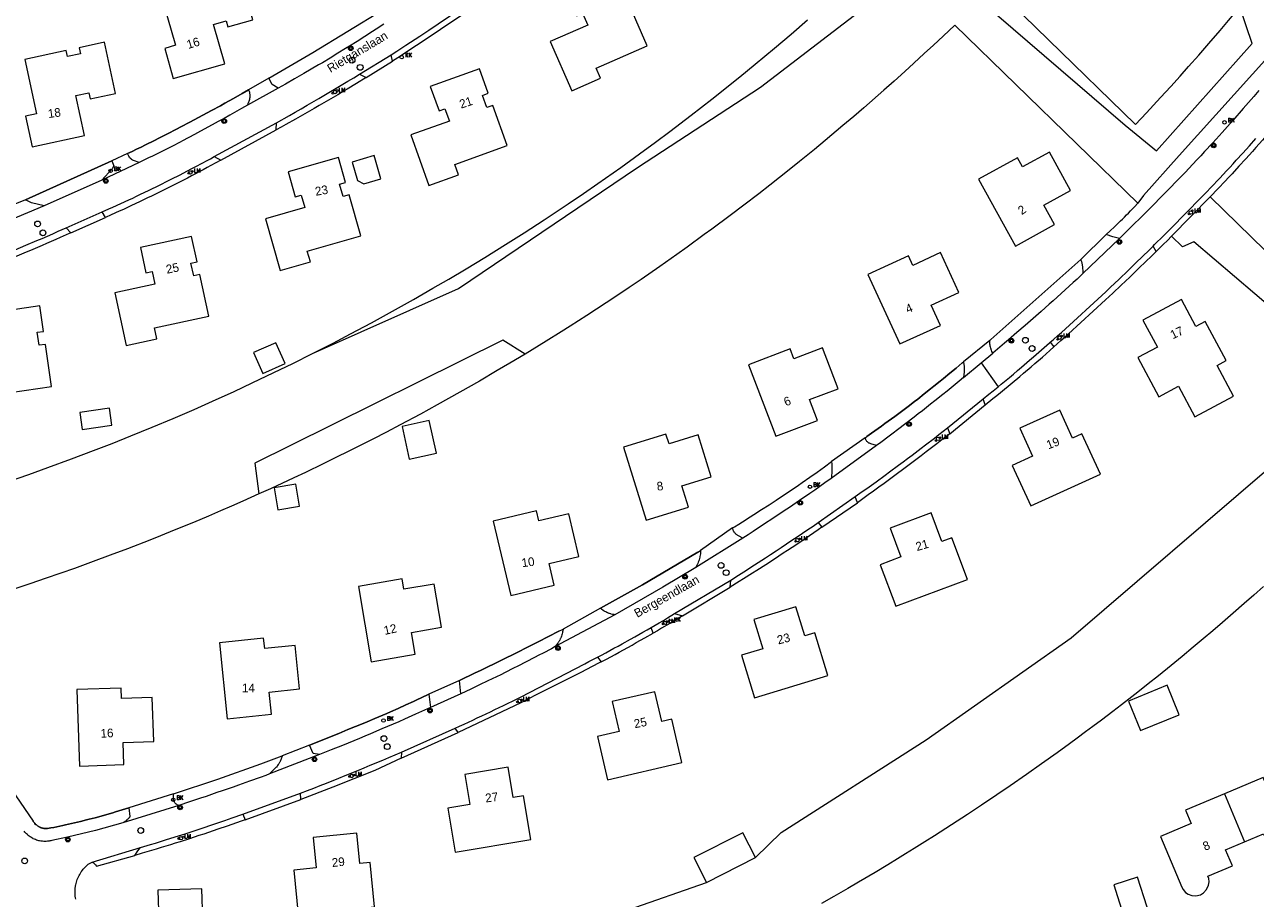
# Model space of a CAD drawing. Header units: metres. Extents: x 138165 to 154469, y 480134 to 494189.
# Tile 317 of 656: x 149034 to 149211, y 483278 to 483403. Entities that reach past the tile are written whole.
import ezdxf

# ---------------------------------------------------------------- set-up
doc = ezdxf.new("R2010")
doc.units = ezdxf.units.M
doc.header["$LTSCALE"] = 0.001
doc.header["$MEASUREMENT"] = 0
for name, color, linetype, lineweight in [('Level 5', 7, 'Continuous', 0), ('TOP-L-terrein schutting raster hek leuning', 7, 'Continuous', 0), ('TOP-L-topo objecten punt', 7, 'Continuous', 0), ('TOP-L-topo objecten vlak', 7, 'Continuous', 0), ('TOP-T-topo huisnummering naamgeving', 7, 'Continuous', 0)]:
    doc.layers.add(name, color=color, linetype=linetype, lineweight=lineweight)
doc.styles.add('Style-INTL_ISO', font='INTL_ISO.shx')
doc.styles.add('Style-STANDARD', font='STANDARD.shx')

# ---------------------------------------------------------------- blocks, each defined once
blk = doc.blocks.new('*U13')
at = {"layer": 'Level 5', "color": 7, "linetype": 'Continuous', "lineweight": 0}
blk.add_circle((0, 0), 0.0415, dxfattribs=at)
blk = doc.blocks.new('150')
at = {"layer": 'Level 5', "color": 7, "linetype": 'Continuous', "lineweight": 0}
blk.add_blockref('*U13', (0, 0), dxfattribs=at)
blk = doc.blocks.new('39')
at = {"layer": 'TOP-L-topo objecten punt', "color": 7, "linetype": 'Continuous', "lineweight": 0}
for p, q in [((0.0175, 0.0175), (-0.0175, 0.0175)), ((-0.0175, 0.0175), (-0.0175, -0.0175)), ((0.0175, 0.0175), (0.0175, -0.0175)), ((0.0175, -0.0175), (-0.0175, -0.0175))]:
    blk.add_line(p, q, dxfattribs=at)
blk.add_circle((0, 0), 0.0332, dxfattribs=at)
blk = doc.blocks.new('72')
at = {"layer": 'TOP-L-topo objecten punt', "color": 7, "linetype": 'Continuous', "lineweight": 0}
blk.add_circle((0, 0), 0.025, dxfattribs=at)
at = {"layer": 'TOP-L-topo objecten punt', "color": 7, "linetype": 'Continuous', "lineweight": 0, "style": 'Style-STANDARD'}
blk.add_text('BK', height=0.06, dxfattribs=at).set_placement((0.0483, 0))
blk = doc.blocks.new('10')
at = {"layer": 'TOP-L-topo objecten punt', "linetype": 'Continuous', "lineweight": 0}
blk.add_circle((0, 0), 0.0125, dxfattribs=at)
blk = doc.blocks.new('16')
at = {"layer": 'TOP-L-topo objecten punt', "color": 7, "linetype": 'Continuous', "lineweight": 0}
blk.add_circle((0, 0), 0.025, dxfattribs=at)
at = {"layer": 'TOP-L-topo objecten punt', "color": 7, "linetype": 'Continuous', "lineweight": 0, "style": 'Style-STANDARD'}
blk.add_text('LM', height=0.06, dxfattribs=at).set_placement((0.0483, 0))
blk = doc.blocks.new('119')
at = {"layer": 'TOP-L-topo objecten punt', "color": 7, "linetype": 'Continuous', "lineweight": 0}
blk.add_circle((0, 0), 0.025, dxfattribs=at)
at = {"layer": 'TOP-L-topo objecten punt', "color": 7, "linetype": 'Continuous', "lineweight": 0, "style": 'Style-STANDARD'}
blk.add_text('KK', height=0.06, dxfattribs=at).set_placement((0.0483, 0))

msp = doc.modelspace()

# ---------------------------------------------------------------- linework, layer by layer
at = {"layer": 'TOP-L-terrein schutting raster hek leuning', "flags": 128}
for points in [[(149070.66, 483394.31), (149069.8, 483394.86), (149069.32, 483395.74), (149075.67, 483399.43), (149085.7, 483405.59)], [(149066.42, 483394.09), (149065.47, 483393.54), (149064.23, 483392.84), (149062.98, 483392.14), (149062.36, 483391.79), (149061.1, 483391.1), (149060.48, 483390.76), (149059.22, 483390.08), (149057.95, 483389.41), (149056.69, 483388.74), (149056.05, 483388.42), (149054.78, 483387.76), (149053.51, 483387.11), (149052.87, 483386.79), (149051.59, 483386.16), (149050.95, 483385.84), (149050.3, 483385.53), (149049.66, 483385.22), (149049.02, 483384.91)], [(149046.77, 483383.88), (149034.33, 483378.26)], [(149169.03, 483354.82), (149168.13, 483354.05), (149167.23, 483353.29), (149166.32, 483352.54), (149165.86, 483352.16), (149164.95, 483351.42), (149164.48, 483351.05), (149163.56, 483350.32), (149162.63, 483349.59), (149162.17, 483349.23), (149161.23, 483348.51), (149160.29, 483347.8), (149159.34, 483347.09), (149158.87, 483346.74), (149157.92, 483346.05), (149157.44, 483345.7), (149156.96, 483345.36), (149155.99, 483344.67), (149155.33, 483344.21)], [(149131.03, 483327.57), (149123.07, 483322.88), (149117.01, 483319.5)], [(149111.01, 483316.2), (149109.52, 483315.42), (149108.03, 483314.65), (149106.53, 483313.89), (149105.03, 483313.13), (149104.28, 483312.76), (149103.53, 483312.39), (149102.78, 483312.01), (149102.02, 483311.64), (149100.51, 483310.91), (149099.76, 483310.54), (149099, 483310.18), (149096.73, 483309.12)], [(149092.34, 483307.12), (149091.25, 483306.6), (149090.7, 483306.34), (149090.15, 483306.09), (149089.04, 483305.58), (149087.93, 483305.08), (149086.82, 483304.59), (149086.27, 483304.34), (149085.15, 483303.86), (149084.59, 483303.62), (149083.47, 483303.16), (149082.9, 483302.92), (149081.78, 483302.46), (149080.69, 483302.03), (149079.38, 483301.49), (149078.07, 483300.96), (149076.77, 483300.42), (149075.16, 483299.77)], [(149049.2, 483290.8), (149047.29, 483290.2), (149046.88, 483290.08), (149046.04, 483289.83), (149045.2, 483289.59), (149044.36, 483289.36), (149043.93, 483289.25), (149043.51, 483289.14), (149043.09, 483289.03), (149042.24, 483288.82), (149041.82, 483288.72), (149040.96, 483288.52), (149040.11, 483288.33), (149039.69, 483288.24), (149038.83, 483288.06), (149038.4, 483287.97), (149037.98, 483287.89), (149037.52, 483287.8), (149037.39, 483287.79), (149037.26, 483287.79), (149037.19, 483287.8), (149037.12, 483287.8), (149036.99, 483287.82), (149036.86, 483287.85), (149036.79, 483287.86), (149036.66, 483287.9), (149036.6, 483287.92), (149036.54, 483287.94), (149036.47, 483287.97), (149036.41, 483287.99), (149036.29, 483288.05), (149036.23, 483288.09), (149036.17, 483288.12), (149036.06, 483288.19), (149035.95, 483288.27), (149035.9, 483288.31), (149035.8, 483288.4), (149035.7, 483288.5), (149035.66, 483288.55), (149035.61, 483288.6), (149035.53, 483288.7), (149035.45, 483288.81), (149035.42, 483288.87)]]:
    msp.add_lwpolyline(points, dxfattribs=at)
at = {"layer": 'TOP-L-topo objecten vlak', "flags": 128}
for points in [[(149075.59, 483356.12), (149096.59, 483365.51), (149122.33, 483382.88), (149140.01, 483394.45), (149160.1, 483409.91), (149158.47, 483414.1), (149148.62, 483423.75), (149138.71, 483438.18)], [(149168.92, 483413.52), (149171.55, 483406.99), (149192.43, 483388.98), (149196.96, 483385.28), (149210.69, 483400.74), (149208.95, 483405.98)], [(149168.92, 483413.52), (149193.92, 483389.11), (149195.51, 483390.79), (149197.52, 483392.95), (149199, 483394.56), (149200.34, 483396.04), (149201.58, 483397.42), (149203.02, 483399.04), (149204.5, 483400.75), (149206.11, 483402.61), (149207.32, 483404.03), (149208.95, 483405.98)], [(149059.57, 483409.86), (149053.69, 483408.18), (149055.89, 483400.48), (149054.35, 483400.04), (149055.59, 483395.7), (149063.02, 483397.82), (149061.39, 483403.49), (149063.2, 483404.01), (149063.45, 483403.14), (149067.03, 483404.17), (149064.96, 483411.4), (149061.38, 483410.38), (149061.63, 483409.51), (149059.82, 483408.99), (149059.57, 483409.86)], [(149114.44, 483405.09), (149115.19, 483403.37), (149109.79, 483401.01), (149112.87, 483393.93), (149117.01, 483395.74), (149116.37, 483397.21), (149123.71, 483400.4), (149121.26, 483406.01), (149120.44, 483405.65), (149119.68, 483407.38), (149120.51, 483407.74), (149119.02, 483411.15), (149112.13, 483408.14), (149113.61, 483404.73), (149114.44, 483405.09)], [(149086.93, 483399.12), (149087.71, 483399.62), (149089.04, 483400.48), (149089.7, 483400.92), (149090.37, 483401.35), (149091.03, 483401.79), (149092.35, 483402.67), (149093.66, 483403.56), (149094.32, 483404), (149094.98, 483404.45), (149095.63, 483404.9), (149096.28, 483405.35), (149096.93, 483405.8), (149098.23, 483406.71), (149098.88, 483407.17), (149100.17, 483408.09), (149101.76, 483409.23)], [(149102.81, 483408.83), (149102.35, 483408.51), (149100.84, 483407.44), (149100.09, 483406.91), (149098.58, 483405.86), (149097.06, 483404.82), (149096.3, 483404.29), (149094.77, 483403.26), (149094.01, 483402.74), (149093.25, 483402.23), (149091.71, 483401.21), (149090.95, 483400.7), (149090.18, 483400.19), (149089.41, 483399.68), (149087.86, 483398.68), (149087.09, 483398.18)], [(149069.32, 483395.74), (149075.67, 483399.43), (149085.7, 483405.59)], [(149085.86, 483403.53), (149084.77, 483402.81), (149084.22, 483402.46), (149083.13, 483401.75), (149082.03, 483401.05), (149080.92, 483400.35), (149080.37, 483400.01), (149079.26, 483399.33), (149078.14, 483398.65), (149077.02, 483397.98), (149076.46, 483397.65), (149074.34, 483396.41), (149073.02, 483395.65), (149071.7, 483394.89), (149070.66, 483394.31)], [(149075.59, 483356.12), (149078.58, 483357.65), (149081.09, 483358.97), (149084.08, 483360.57), (149087.12, 483362.23), (149090.11, 483363.9), (149092.92, 483365.52), (149095.19, 483366.84), (149097.69, 483368.33), (149100.38, 483369.96), (149103.34, 483371.8), (149106.05, 483373.52), (149108.93, 483375.39), (149112.35, 483377.66), (149114.59, 483379.18), (149116.65, 483380.6), (149119.92, 483382.91), (149122.62, 483384.85), (149124.93, 483386.55), (149126.99, 483388.08), (149130.07, 483390.42), (149133.03, 483392.73), (149137.04, 483395.93), (149139.26, 483397.75), (149142.01, 483400.05), (149144.41, 483402.09), (149146.79, 483404.15)], [(149194.25, 483377.77), (149167.95, 483403.39), (149166.26, 483401.78), (149164.91, 483400.52), (149163.57, 483399.28), (149162.08, 483397.91), (149160.78, 483396.72), (149159.23, 483395.33), (149157.77, 483394.03), (149154.87, 483391.49), (149153.42, 483390.25), (149151.88, 483388.94), (149149.3, 483386.78), (149147.77, 483385.51), (149145.61, 483383.75), (149144.12, 483382.55), (149141.35, 483380.36), (149139.77, 483379.13), (149137.62, 483377.48), (149135.66, 483376), (149133.04, 483374.04), (149131.93, 483373.24), (149129.46, 483371.45), (149127.99, 483370.39), (149125.56, 483368.68), (149122.86, 483366.81), (149121.14, 483365.64), (149119.2, 483364.35), (149116.43, 483362.52), (149115.07, 483361.63), (149112.64, 483360.08), (149111.36, 483359.27), (149109.18, 483357.91), (149106.17, 483356.06)], [(149216.01, 483402.17), (149200.23, 483384.65), (149195.1, 483378.88), (149194.25, 483377.77)], [(149040.21, 483399.74), (149034.22, 483398.45), (149035.91, 483390.63), (149034.35, 483390.29), (149035.3, 483385.87), (149042.84, 483387.5), (149041.6, 483393.26), (149043.44, 483393.66), (149043.63, 483392.78), (149047.27, 483393.56), (149045.68, 483400.91), (149042.05, 483400.13), (149042.23, 483399.25), (149040.4, 483398.86), (149040.21, 483399.74)], [(149082.37, 483396.32), (149086.93, 483399.12)], [(149083.32, 483395.85), (149087.09, 483398.18)], [(149087.09, 483398.18), (149086.93, 483399.12)], [(149069.32, 483395.74), (149066.42, 483394.09)], [(149070.66, 483394.31), (149069.8, 483394.86), (149069.32, 483395.74)], [(149083.32, 483395.85), (149081.93, 483395), (149080.59, 483394.19), (149079.92, 483393.78), (149079.24, 483393.38), (149078.57, 483392.98), (149077.22, 483392.19), (149076.54, 483391.8), (149075.86, 483391.41), (149074.5, 483390.63), (149073.14, 483389.85), (149071.77, 483389.09), (149071.09, 483388.71), (149070.4, 483388.33)], [(149070.41, 483389.33), (149072.28, 483390.39), (149073.12, 483390.88), (149073.97, 483391.36), (149074.82, 483391.85), (149076.5, 483392.83), (149078.18, 483393.82), (149079.02, 483394.32), (149080.7, 483395.32), (149081.54, 483395.82), (149082.37, 483396.32)], [(149082.37, 483396.32), (149083.32, 483395.85)], [(149099.62, 483397.08), (149092.54, 483394.54), (149093.8, 483391.04), (149094.64, 483391.34), (149095.28, 483389.57), (149089.73, 483387.58), (149092.34, 483380.32), (149096.59, 483381.84), (149096.05, 483383.35), (149103.58, 483386.05), (149101.51, 483391.81), (149100.66, 483391.51), (149100.03, 483393.28), (149100.88, 483393.58), (149099.62, 483397.08)], [(149049.02, 483384.91), (149049.66, 483385.22), (149050.3, 483385.53), (149050.95, 483385.84), (149051.59, 483386.16), (149052.87, 483386.79), (149053.51, 483387.11), (149054.78, 483387.76), (149056.05, 483388.42), (149056.69, 483388.74), (149057.95, 483389.41), (149059.22, 483390.08), (149060.48, 483390.76), (149061.1, 483391.1), (149062.36, 483391.79), (149062.98, 483392.14), (149064.23, 483392.84), (149065.47, 483393.54), (149066.42, 483394.09)], [(149070.66, 483394.31), (149066.27, 483391.85)], [(149066.42, 483394.09), (149066.47, 483393.97), (149066.49, 483393.9), (149066.51, 483393.83), (149066.53, 483393.77), (149066.54, 483393.7), (149066.57, 483393.57), (149066.58, 483393.43), (149066.59, 483393.36), (149066.59, 483393.22), (149066.59, 483393.09), (149066.58, 483392.95), (149066.55, 483392.81), (149066.53, 483392.68), (149066.49, 483392.54), (149066.45, 483392.41), (149066.4, 483392.29), (149066.34, 483392.16), (149066.31, 483392.11), (149066.27, 483391.85)], [(149211.69, 483394), (149210.94, 483393.13), (149210.19, 483392.27), (149209.43, 483391.4), (149207.92, 483389.68), (149207.17, 483388.82), (149206.41, 483387.96), (149205.55, 483386.99), (149205, 483386.39), (149203.88, 483385.19), (149203.32, 483384.59), (149202.76, 483383.99), (149202.19, 483383.39), (149201.06, 483382.2), (149200.49, 483381.61), (149199.93, 483381.02), (149198.78, 483379.84), (149197.63, 483378.67), (149196.48, 483377.5), (149195.9, 483376.92), (149194.74, 483375.76), (149193.57, 483374.61), (149192.98, 483374.03), (149192.39, 483373.46), (149191.62, 483372.71)], [(149066.27, 483391.85), (149065.42, 483391.38), (149063.73, 483390.44), (149062.89, 483389.97), (149062.04, 483389.5), (149061.19, 483389.04), (149059.49, 483388.11), (149058.64, 483387.66), (149056.93, 483386.74), (149056.6, 483386.57), (149055.47, 483385.98), (149054.9, 483385.69), (149053.76, 483385.12), (149052.61, 483384.55), (149052.04, 483384.27), (149051.47, 483383.99), (149050.66, 483383.6)], [(149216.01, 483391.22), (149215.07, 483390.12), (149214.6, 483389.57), (149214.12, 483389.02), (149213.17, 483387.93), (149212.69, 483387.39), (149212.21, 483386.84), (149211.73, 483386.3), (149211.25, 483385.76), (149210.76, 483385.22), (149210.28, 483384.68), (149209.79, 483384.15), (149208.81, 483383.08), (149207.83, 483382.01), (149207.33, 483381.48), (149206.83, 483380.95), (149205.84, 483379.9), (149204.65, 483378.67)], [(149061.48, 483384.48), (149070.41, 483389.33)], [(149070.4, 483388.33), (149070.41, 483389.33)], [(149062.41, 483383.96), (149070.4, 483388.33)], [(149196.48, 483371.6), (149196.68, 483371.8), (149197.94, 483373.05), (149199.19, 483374.3), (149199.81, 483374.93), (149200.43, 483375.56), (149201.67, 483376.82), (149202.91, 483378.09), (149204.14, 483379.37), (149204.75, 483380.01), (149206.06, 483381.39), (149207.01, 483382.41), (149207.49, 483382.92), (149207.96, 483383.43), (149208.43, 483383.94), (149209.38, 483384.97), (149210.31, 483386.01), (149211.24, 483387.05)], [(149181.55, 483385.12), (149177.7, 483382.99), (149176.97, 483384.3), (149171.37, 483381.2), (149176.7, 483371.58), (149182.3, 483374.68), (149180.75, 483377.48), (149184.6, 483379.61), (149181.55, 483385.12)], [(149034.33, 483378.26), (149046.77, 483383.88)], [(149046.77, 483383.88), (149047.03, 483383.14), (149046.82, 483382.72), (149045.32, 483381.09)], [(149050.66, 483383.6), (149045.32, 483381.09)], [(149045.35, 483376.52), (149046.33, 483376.96), (149046.9, 483377.21), (149048.04, 483377.73), (149049.18, 483378.25), (149049.75, 483378.51), (149050.32, 483378.78), (149050.88, 483379.05), (149052.01, 483379.59), (149053.7, 483380.41), (149054.82, 483380.97), (149055.38, 483381.26), (149056.5, 483381.82), (149057.61, 483382.4), (149058.17, 483382.69), (149058.72, 483382.98), (149059.83, 483383.58), (149060.38, 483383.87), (149060.93, 483384.17), (149061.48, 483384.48)], [(149062.41, 483383.96), (149061.01, 483383.19), (149060.45, 483382.89), (149059.89, 483382.58), (149059.32, 483382.28), (149058.76, 483381.98), (149058.19, 483381.68), (149057.62, 483381.39), (149056.48, 483380.8), (149055.34, 483380.22), (149054.19, 483379.64), (149053.62, 483379.36), (149053.05, 483379.08), (149052.47, 483378.8), (149051.89, 483378.52), (149050.74, 483377.97), (149049.58, 483377.42), (149048.99, 483377.15), (149048.41, 483376.88), (149047.83, 483376.62), (149046.66, 483376.09), (149045.82, 483375.72)], [(149049.02, 483384.91), (149046.77, 483383.88)], [(149050.66, 483383.6), (149049.89, 483383.9), (149049.79, 483383.95), (149049.74, 483383.97), (149049.69, 483384), (149049.6, 483384.06), (149049.56, 483384.1), (149049.52, 483384.13), (149049.44, 483384.21), (149049.4, 483384.24), (149049.37, 483384.28), (149049.33, 483384.33), (149049.27, 483384.41), (149049.2, 483384.51), (149049.02, 483384.91)], [(149061.48, 483384.48), (149062.41, 483383.96)], [(149070.95, 483368.09), (149075.3, 483369.33), (149074.86, 483370.87), (149082.55, 483373.07), (149080.86, 483378.96), (149080, 483378.71), (149079.48, 483380.51), (149080.35, 483380.76), (149079.32, 483384.34), (149072.09, 483382.27), (149073.12, 483378.69), (149073.98, 483378.94), (149074.5, 483377.13), (149068.83, 483375.51), (149070.95, 483368.09)], [(149082.06, 483381.05), (149082.99, 483380.54), (149085.44, 483381.26), (149084.45, 483384.62), (149081.29, 483383.69), (149082.06, 483381.05)], [(149045.32, 483381.09), (149037.02, 483377.37)], [(149034.33, 483378.26), (149030.11, 483376.57)], [(149037.02, 483377.37), (149035.21, 483377.83), (149034.33, 483378.26)], [(149199.13, 483373.01), (149204.65, 483378.67)], [(149204.65, 483378.67), (149232.31, 483351.69)], [(149037.02, 483377.37), (149029.8, 483374.37)], [(149040.17, 483374.21), (149045.35, 483376.52)], [(149045.82, 483375.72), (149045.35, 483376.52)], [(149189.7, 483373.26), (149190.3, 483373.81), (149190.9, 483374.36), (149191.49, 483374.92), (149191.78, 483375.21), (149192.07, 483375.49), (149192.36, 483375.78), (149192.65, 483376.07), (149192.94, 483376.35), (149193.23, 483376.65), (149193.51, 483376.94), (149193.79, 483377.23), (149194.25, 483377.77)], [(149040.86, 483373.52), (149045.82, 483375.72)], [(149025.14, 483367.98), (149026.61, 483368.55), (149027.39, 483368.86), (149028.18, 483369.17), (149028.96, 483369.48), (149029.74, 483369.8), (149031.3, 483370.43), (149032.08, 483370.75), (149032.85, 483371.08), (149034.4, 483371.72), (149035.95, 483372.38), (149036.73, 483372.71), (149038.27, 483373.38), (149039.05, 483373.72), (149040.17, 483374.21)], [(149040.86, 483373.52), (149040.63, 483373.42), (149039.33, 483372.83), (149038.68, 483372.54), (149037.38, 483371.97), (149036.72, 483371.68), (149035.41, 483371.12), (149034.1, 483370.57), (149033.44, 483370.29), (149032.12, 483369.75), (149031.46, 483369.48), (149030.14, 483368.94), (149029.48, 483368.68), (149028.82, 483368.42), (149027.49, 483367.9), (149026.83, 483367.64), (149025.49, 483367.14)], [(149040.17, 483374.21), (149040.86, 483373.52)], [(149059.4, 483367.49), (149058.52, 483367.3), (149058.12, 483369.14), (149059, 483369.33), (149058.22, 483372.97), (149050.87, 483371.38), (149051.65, 483367.74), (149052.53, 483367.93), (149052.93, 483366.1), (149047.16, 483364.85), (149048.79, 483357.31), (149053.2, 483358.26), (149052.87, 483359.82), (149060.69, 483361.51), (149059.4, 483367.49)], [(149139.29, 483283.63), (149143.01, 483287.22), (149163.84, 483300.57), (149184.71, 483315.24), (149213.51, 483339.96), (149214.3, 483342.02), (149223.4, 483348.37), (149219.86, 483357.23), (149202.33, 483372.2), (149200.71, 483371.47), (149199.13, 483373.01)], [(149189.7, 483373.26), (149186.08, 483369.68)], [(149191.62, 483372.71), (149186.37, 483367.65)], [(149191.62, 483372.71), (149190.68, 483372.92), (149189.7, 483373.26)], [(149199.13, 483373.01), (149198.53, 483372.41), (149197.93, 483371.82), (149197.34, 483371.23), (149196.92, 483370.82)], [(149181.68, 483357.76), (149182.15, 483358.17), (149182.71, 483358.67), (149183.28, 483359.18), (149189.67, 483365.03), (149190.31, 483365.64), (149191.6, 483366.86), (149192.88, 483368.09), (149193.51, 483368.7), (149194.15, 483369.32), (149194.79, 483369.94), (149196.05, 483371.17), (149196.48, 483371.6)], [(149196.92, 483370.82), (149196.48, 483371.6)], [(149160.06, 483357.51), (149165.88, 483360.18), (149164.54, 483363.09), (149168.54, 483364.93), (149165.91, 483370.65), (149161.91, 483368.81), (149161.29, 483370.18), (149155.47, 483367.51), (149160.06, 483357.51)], [(149172.97, 483357.99), (149173.14, 483358.16), (149186.08, 483369.68)], [(149182.21, 483357.1), (149182.69, 483357.53), (149183.22, 483358), (149183.76, 483358.48), (149184.29, 483358.96), (149189.61, 483363.85), (149190.67, 483364.83), (149191.89, 483365.98), (149192.5, 483366.56), (149193.11, 483367.14), (149193.72, 483367.72), (149194.33, 483368.3), (149195.53, 483369.47), (149196.14, 483370.06), (149196.74, 483370.64), (149196.92, 483370.82)], [(149186.08, 483369.68), (149186.1, 483369.59), (149186.16, 483369.37), (149186.22, 483369.14), (149186.26, 483368.92), (149186.28, 483368.8), (149186.3, 483368.69), (149186.33, 483368.46), (149186.34, 483368.34), (149186.36, 483368.11), (149186.37, 483367.88), (149186.37, 483367.65)], [(149186.37, 483367.65), (149185.53, 483366.86), (149184.96, 483366.34), (149183.83, 483365.29), (149183.25, 483364.77), (149182.11, 483363.73), (149181.53, 483363.22), (149180.37, 483362.19), (149179.21, 483361.16), (149178.05, 483360.15), (149176.88, 483359.14), (149175.7, 483358.13), (149175.11, 483357.63), (149173.44, 483356.18)], [(149202.47, 483347.02), (149208.02, 483350), (149205.66, 483354.41), (149206.98, 483355.12), (149203.95, 483360.76), (149202.63, 483360.05), (149200.55, 483363.93), (149195, 483360.95), (149197.08, 483357.07), (149194.26, 483355.56), (149197.28, 483349.92), (149200.1, 483351.43), (149202.47, 483347.02)], [(149024.82, 483355.65), (149025.94, 483348.01), (149030.41, 483348.66), (149030.18, 483350.25), (149038.09, 483351.41), (149037.2, 483357.46), (149036.31, 483357.33), (149036.04, 483359.19), (149036.93, 483359.32), (149036.39, 483363), (149028.95, 483361.91), (149029.49, 483358.23), (149030.38, 483358.36), (149030.65, 483356.5), (149024.82, 483355.65)], [(149070.33, 483357.7), (149067.13, 483356.29), (149068.46, 483353.27), (149071.66, 483354.68), (149070.33, 483357.7)], [(149106.17, 483356.06), (149102.96, 483358.07), (149072.44, 483342.91), (149067.32, 483340.35), (149067.89, 483335.93)], [(149148.92, 483356.97), (149144.81, 483355.39), (149144.28, 483356.8), (149138.3, 483354.51), (149142.23, 483344.24), (149148.2, 483346.52), (149147.06, 483349.51), (149151.17, 483351.08), (149148.92, 483356.97)], [(149172.97, 483357.99), (149169.21, 483354.96)], [(149172.32, 483348.75), (149173.44, 483349.65), (149173.99, 483350.1), (149174.54, 483350.55), (149175.1, 483351.01), (149175.65, 483351.46), (149176.2, 483351.92), (149177.29, 483352.84), (149177.84, 483353.3), (149178.93, 483354.23), (149179.47, 483354.7), (149180.55, 483355.63), (149181.08, 483356.1), (149181.62, 483356.58), (149182.21, 483357.1)], [(149173.44, 483356.18), (149173.38, 483356.29), (149173.3, 483356.44), (149173.24, 483356.6), (149173.2, 483356.68), (149173.17, 483356.76), (149173.12, 483356.91), (149173.08, 483357.08), (149173.06, 483357.16), (149173.02, 483357.32), (149173, 483357.49), (149172.99, 483357.58), (149172.98, 483357.74), (149172.97, 483357.83), (149172.97, 483357.99)], [(149174.19, 483351.36), (149174.63, 483351.72), (149175.8, 483352.7), (149176.39, 483353.19), (149176.97, 483353.68), (149177.55, 483354.17), (149178.7, 483355.16), (149179.28, 483355.66), (149180.43, 483356.66), (149181.58, 483357.66), (149181.68, 483357.76)], [(149181.68, 483357.76), (149182.21, 483357.1)], [(149031.6, 483337.63), (149034.84, 483338.75), (149037.57, 483339.72), (149040.95, 483340.97), (149044.13, 483342.17), (149046.78, 483343.2), (149049.48, 483344.28), (149052.57, 483345.54), (149055.58, 483346.81), (149058.57, 483348.1), (149061.22, 483349.28), (149064.32, 483350.69), (149066.95, 483351.91), (149070.05, 483353.39), (149072.76, 483354.71), (149075.59, 483356.12)], [(149106.17, 483356.06), (149103.99, 483354.75), (149102.18, 483353.68), (149099.6, 483352.18), (149096.8, 483350.58), (149095.18, 483349.67), (149093.54, 483348.76), (149091.11, 483347.43), (149088.23, 483345.89), (149086.23, 483344.84), (149084.3, 483343.84), (149081.22, 483342.27), (149078.59, 483340.97), (149077.13, 483340.25), (149074.6, 483339.04), (149072.91, 483338.24), (149069.55, 483336.68), (149067.89, 483335.93)], [(149171.75, 483354.78), (149173.44, 483356.18)], [(149155.09, 483344.03), (149155.33, 483344.21), (149155.99, 483344.67), (149156.96, 483345.36), (149157.44, 483345.7), (149157.92, 483346.05), (149158.87, 483346.74), (149159.34, 483347.09), (149160.29, 483347.8), (149161.23, 483348.51), (149162.17, 483349.23), (149162.63, 483349.59), (149163.56, 483350.32), (149164.48, 483351.05), (149164.95, 483351.42), (149165.86, 483352.16), (149166.32, 483352.54), (149167.23, 483353.29), (149168.13, 483354.05), (149169.03, 483354.82), (149169.21, 483354.96)], [(149169.21, 483354.96), (149169.23, 483354.82), (149169.24, 483354.69), (149169.26, 483354.57), (149169.28, 483354.32), (149169.29, 483354.06), (149169.29, 483353.93), (149169.29, 483353.81), (149169.29, 483353.56), (149169.29, 483353.43), (149169.27, 483353.17), (149169.25, 483352.92), (149169.23, 483352.8), (149169.22, 483352.67)], [(149169.22, 483352.67), (149171.75, 483354.78)], [(149171.75, 483354.78), (149174.19, 483351.36)], [(149169.22, 483352.67), (149168.6, 483352.16), (149168.01, 483351.68), (149166.84, 483350.73), (149166.25, 483350.25), (149165.08, 483349.31), (149164.48, 483348.84), (149163.3, 483347.91), (149162.7, 483347.44), (149162.11, 483346.98), (149160.91, 483346.06), (149159.71, 483345.14), (149159.11, 483344.69), (149158.51, 483344.24), (149157.3, 483343.33), (149156.69, 483342.89)], [(149172.03, 483349.6), (149172.87, 483350.28), (149173.46, 483350.76), (149174.19, 483351.36)], [(149046.4, 483348.29), (149042.14, 483347.66), (149042.51, 483345.19), (149046.76, 483345.82), (149046.4, 483348.29)], [(149166.93, 483345.47), (149172.03, 483349.6)], [(149167.26, 483344.6), (149172.32, 483348.75)], [(149172.32, 483348.75), (149172.03, 483349.6)], [(149183.05, 483347.98), (149177.32, 483345.38), (149179.14, 483341.37), (149176.22, 483340.05), (149178.87, 483334.22), (149188.89, 483338.77), (149186.24, 483344.6), (149184.87, 483343.98), (149183.05, 483347.98)], [(149088.48, 483345.64), (149089.5, 483340.95), (149093.41, 483341.8), (149092.39, 483346.49), (149088.48, 483345.64)], [(149131.08, 483344.42), (149126.88, 483343.13), (149126.43, 483344.56), (149120.32, 483342.67), (149123.56, 483332.16), (149129.68, 483334.05), (149128.73, 483337.11), (149132.94, 483338.41), (149131.08, 483344.42)], [(149153.64, 483335.55), (149154.66, 483336.27), (149155.32, 483336.74), (149156.63, 483337.69), (149157.93, 483338.64), (149158.58, 483339.11), (149159.88, 483340.08), (149160.53, 483340.56), (149161.17, 483341.04), (149161.82, 483341.53), (149163.1, 483342.51), (149163.74, 483343), (149165.02, 483343.98), (149165.66, 483344.48), (149166.93, 483345.47)], [(149167.26, 483344.6), (149166.11, 483343.71), (149165.36, 483343.13), (149164.61, 483342.56), (149163.85, 483341.98), (149163.1, 483341.41), (149162.35, 483340.84), (149161.59, 483340.27), (149160.83, 483339.71), (149159.31, 483338.58), (149157.79, 483337.46), (149157.03, 483336.9), (149156.26, 483336.34), (149155.5, 483335.79), (149154.73, 483335.23), (149153.96, 483334.68)], [(149166.93, 483345.47), (149167.26, 483344.6)], [(149156.69, 483342.89), (149150.19, 483338.14)], [(149155.09, 483344.03), (149150.25, 483340.6)], [(149156.69, 483342.89), (149155.86, 483343.16), (149155.78, 483343.19), (149155.69, 483343.22), (149155.61, 483343.26), (149155.57, 483343.29), (149155.5, 483343.34), (149155.46, 483343.37), (149155.39, 483343.43), (149155.33, 483343.49), (149155.27, 483343.57), (149155.23, 483343.64), (149155.18, 483343.72), (149155.15, 483343.81), (149155.13, 483343.85), (149155.11, 483343.94), (149155.09, 483344.03)], [(149136, 483331.04), (149136.28, 483331.22), (149136.89, 483331.59), (149137.44, 483331.94), (149138.54, 483332.63), (149139.08, 483332.98), (149140.18, 483333.68), (149141.27, 483334.39), (149142.26, 483335.04), (149143.34, 483335.76), (149144.42, 483336.49), (149145.49, 483337.22), (149146.02, 483337.59), (149147.09, 483338.34), (149148.15, 483339.09), (149148.68, 483339.46), (149149.2, 483339.84), (149150.25, 483340.6)], [(149150.25, 483340.6), (149150.27, 483340.22), (149150.28, 483339.9), (149150.28, 483339.58), (149150.28, 483339.26), (149150.26, 483338.94), (149150.24, 483338.62), (149150.21, 483338.3), (149150.19, 483338.14)], [(149070.07, 483336.83), (149070.6, 483333.67), (149073.75, 483334.2), (149073.22, 483337.36), (149070.07, 483336.83)], [(149150.19, 483338.14), (149149.29, 483337.52), (149148.56, 483337.01), (149147.83, 483336.5), (149147.1, 483336), (149145.64, 483334.99), (149144.17, 483333.99), (149143.43, 483333.5), (149141.95, 483332.51), (149140.47, 483331.53), (149138.98, 483330.55), (149138.24, 483330.07), (149137.49, 483329.58)], [(149067.89, 483335.93), (149065.57, 483334.89), (149063.98, 483334.19), (149062.4, 483333.51), (149060.64, 483332.76), (149058.5, 483331.85), (149055.73, 483330.71), (149053.74, 483329.91), (149052.23, 483329.31), (149048.99, 483328.05), (149046.53, 483327.12), (149044.07, 483326.2), (149041.38, 483325.23), (149039.44, 483324.54), (149037.17, 483323.75), (149035.11, 483323.05), (149032.23, 483322.09)], [(149148.33, 483331.84), (149153.64, 483335.55)], [(149153.96, 483334.68), (149153.64, 483335.55)], [(149148.85, 483331.16), (149153.96, 483334.68)], [(149113.91, 483326.95), (149112.45, 483333.08), (149108.17, 483332.06), (149107.82, 483333.52), (149101.6, 483332.03), (149104.14, 483321.34), (149110.37, 483322.82), (149109.63, 483325.93), (149113.91, 483326.95)], [(149164.55, 483333.23), (149158.65, 483331), (149160.21, 483326.88), (149157.21, 483325.75), (149159.47, 483319.77), (149169.77, 483323.65), (149167.51, 483329.64), (149166.1, 483329.11), (149164.55, 483333.23)], [(149136, 483331.04), (149131.41, 483327.8)], [(149148.85, 483331.16), (149148.3, 483330.77), (149147.67, 483330.35), (149146.43, 483329.5), (149145.8, 483329.07), (149144.55, 483328.23), (149143.92, 483327.82), (149143.29, 483327.4), (149142.03, 483326.57), (149140.77, 483325.75), (149139.49, 483324.94), (149138.86, 483324.54), (149137.58, 483323.73), (149136.94, 483323.33), (149135.66, 483322.54)], [(149135.76, 483323.54), (149136.87, 483324.25), (149137.64, 483324.74), (149139.18, 483325.73), (149140.72, 483326.73), (149141.48, 483327.24), (149142.25, 483327.74), (149143.01, 483328.25), (149143.78, 483328.76), (149144.54, 483329.27), (149145.3, 483329.78), (149146.82, 483330.8), (149147.58, 483331.32), (149148.33, 483331.84)], [(149137.49, 483329.58), (149136.85, 483329.93), (149136.76, 483329.97), (149136.71, 483330), (149136.62, 483330.06), (149136.54, 483330.12), (149136.45, 483330.2), (149136.38, 483330.27), (149136.3, 483330.35), (149136.24, 483330.44), (149136.21, 483330.49), (149136.15, 483330.58), (149136.13, 483330.63), (149136.09, 483330.73), (149136.07, 483330.78), (149136.03, 483330.89), (149136.02, 483330.94), (149136, 483331.04)], [(149148.33, 483331.84), (149148.85, 483331.16)], [(149137.49, 483329.58), (149130.7, 483325.37)], [(149117.01, 483319.5), (149123.07, 483322.88), (149131.03, 483327.57), (149131.41, 483327.8)], [(149131.41, 483327.8), (149131.41, 483327.7), (149131.4, 483327.51), (149131.38, 483327.32), (149131.35, 483327.12), (149131.32, 483326.94), (149131.3, 483326.84), (149131.26, 483326.66), (149131.2, 483326.47), (149131.14, 483326.29), (149131.11, 483326.2), (149131.07, 483326.11), (149131, 483325.93), (149130.91, 483325.76), (149130.87, 483325.67), (149130.78, 483325.5), (149130.7, 483325.37)], [(149130.7, 483325.37), (149125.97, 483322.52), (149119.07, 483318.56)], [(149084.04, 483311.8), (149090.35, 483312.87), (149089.82, 483316.02), (149094.16, 483316.76), (149093.1, 483322.97), (149088.76, 483322.23), (149088.51, 483323.71), (149082.2, 483322.64), (149084.04, 483311.8)], [(149127.67, 483318.72), (149135.76, 483323.54)], [(149135.66, 483322.54), (149135.76, 483323.54)], [(149128.79, 483318.39), (149135.66, 483322.54)], [(149212.35, 483322.64), (149210.93, 483321.36), (149209.57, 483320.16), (149208, 483318.78), (149206.46, 483317.46), (149205.05, 483316.25), (149203.68, 483315.09), (149202.23, 483313.88), (149200.63, 483312.55), (149199.07, 483311.27), (149197.23, 483309.78), (149195.78, 483308.63), (149194.27, 483307.44), (149192.96, 483306.41), (149191.93, 483305.61), (149190.68, 483304.65), (149189.05, 483303.41), (149187.81, 483302.48), (149186.76, 483301.69), (149185.55, 483300.8), (149184.43, 483299.97), (149182.69, 483298.71), (149180.44, 483297.1), (149178.26, 483295.56), (149175.94, 483293.95), (149174.02, 483292.64), (149171.81, 483291.16), (149169.79, 483289.82), (149167.49, 483288.32), (149165.04, 483286.75), (149163.65, 483285.87), (149162.12, 483284.91), (149160.86, 483284.14), (149159.72, 483283.44), (149158.33, 483282.59), (149156.49, 483281.49), (149154.13, 483280.09), (149152.57, 483279.18), (149150.58, 483278.04), (149148.77, 483277.01)], [(149139.08, 483317.88), (149140.36, 483313.67), (149137.3, 483312.73), (149139.17, 483306.61), (149149.69, 483309.81), (149147.83, 483315.94), (149146.39, 483315.5), (149145.11, 483319.71), (149139.08, 483317.88)], [(149119.07, 483318.56), (149110.5, 483313.97)], [(149117.01, 483319.5), (149111.63, 483316.49)], [(149119.07, 483318.56), (149118.98, 483318.57), (149118.9, 483318.58), (149118.82, 483318.6), (149118.73, 483318.61), (149118.57, 483318.65), (149118.48, 483318.67), (149118.32, 483318.72), (149118.24, 483318.75), (149118.16, 483318.78), (149118.08, 483318.81), (149118.01, 483318.85), (149117.93, 483318.88), (149117.78, 483318.96), (149117.63, 483319.04), (149117.56, 483319.09), (149117.41, 483319.18), (149117.35, 483319.23), (149117.21, 483319.33), (149117.14, 483319.38), (149117.01, 483319.5)], [(149124.29, 483316.72), (149125.46, 483317.41), (149126.05, 483317.75), (149126.63, 483318.1), (149127.67, 483318.72)], [(149128.79, 483318.39), (149128.19, 483318.03), (149126.99, 483317.32), (149125.79, 483316.61), (149125.19, 483316.26), (149124.58, 483315.91)], [(149127.67, 483318.72), (149128.79, 483318.39)], [(149096.73, 483309.12), (149099, 483310.18), (149099.76, 483310.54), (149100.51, 483310.91), (149102.02, 483311.64), (149102.78, 483312.01), (149103.53, 483312.39), (149104.28, 483312.76), (149105.03, 483313.13), (149106.53, 483313.89), (149108.03, 483314.65), (149109.52, 483315.42), (149111.01, 483316.2), (149111.63, 483316.49)], [(149111.63, 483316.49), (149111.63, 483316.44), (149111.6, 483316.26), (149111.57, 483316.09), (149111.55, 483316), (149111.51, 483315.83), (149111.46, 483315.66), (149111.41, 483315.49), (149111.34, 483315.32), (149111.27, 483315.16), (149111.23, 483315.08), (149111.15, 483314.92), (149111.1, 483314.85), (149111.06, 483314.77), (149111.01, 483314.7), (149110.96, 483314.62), (149110.91, 483314.55), (149110.86, 483314.48), (149110.5, 483313.97)], [(149116.56, 483312.44), (149117.16, 483312.76), (149117.76, 483313.08), (149118.95, 483313.73), (149119.55, 483314.05), (149120.14, 483314.38), (149121.33, 483315.04), (149121.93, 483315.37), (149123.11, 483316.04), (149123.7, 483316.38), (149124.29, 483316.72)], [(149124.58, 483315.91), (149124.29, 483316.72)], [(149073.11, 483314.15), (149068.73, 483313.7), (149068.58, 483315.19), (149062.21, 483314.53), (149063.34, 483303.59), (149069.7, 483304.24), (149069.38, 483307.43), (149073.75, 483307.88), (149073.11, 483314.15)], [(149117.1, 483311.78), (149117.88, 483312.19), (149118.5, 483312.52), (149119.11, 483312.85), (149119.72, 483313.19), (149120.94, 483313.86), (149121.55, 483314.2), (149122.16, 483314.54), (149123.38, 483315.22), (149124.58, 483315.91)], [(149110.5, 483313.97), (149109.95, 483313.67), (149108.75, 483313.03), (149108.15, 483312.72), (149107.54, 483312.4), (149106.33, 483311.77), (149105.11, 483311.15), (149104.51, 483310.85), (149103.29, 483310.24), (149102.67, 483309.93), (149102.06, 483309.64), (149100.83, 483309.04), (149099.6, 483308.45), (149098.37, 483307.87), (149096.92, 483307.2)], [(149096.11, 483302.24), (149096.75, 483302.53), (149097.39, 483302.82), (149098.66, 483303.41), (149099.3, 483303.71), (149099.93, 483304), (149100.57, 483304.3), (149101.2, 483304.6), (149101.83, 483304.91), (149102.46, 483305.21), (149103.09, 483305.52), (149103.72, 483305.83), (149104.35, 483306.14), (149105.61, 483306.76), (149106.79, 483307.36), (149114.75, 483311.5), (149115.35, 483311.81), (149116.56, 483312.44)], [(149117.1, 483311.78), (149116.65, 483311.54), (149116.03, 483311.22), (149114.8, 483310.57), (149114.39, 483310.36), (149107.77, 483307.03), (149105.54, 483305.86), (149096.55, 483301.62)], [(149116.56, 483312.44), (149117.1, 483311.78)], [(149096.73, 483309.12), (149092.34, 483307.12)], [(149096.92, 483307.2), (149096.73, 483309.12)], [(149048.11, 483308), (149041.7, 483307.79), (149041.7, 483307.74), (149042.1, 483296.75), (149048.5, 483296.99), (149048.38, 483300.18), (149052.78, 483300.34), (149052.55, 483306.64), (149048.16, 483306.5), (149048.11, 483308)], [(149096.92, 483307.2), (149092.59, 483305.21)], [(149119.68, 483301.77), (149116.57, 483301.04), (149118.02, 483294.81), (149128.73, 483297.31), (149127.28, 483303.55), (149125.82, 483303.21), (149124.82, 483307.49), (149118.68, 483306.06), (149119.68, 483301.77)], [(149192.92, 483306.14), (149194.67, 483301.89), (149200.22, 483304.17), (149198.47, 483308.42), (149192.92, 483306.14)], [(149075.16, 483299.77), (149076.77, 483300.42), (149078.07, 483300.96), (149079.38, 483301.49), (149080.69, 483302.03), (149081.78, 483302.46), (149082.9, 483302.92), (149083.47, 483303.16), (149084.59, 483303.62), (149085.15, 483303.86), (149086.27, 483304.34), (149086.82, 483304.59), (149087.93, 483305.08), (149089.04, 483305.58), (149090.15, 483306.09), (149090.7, 483306.34), (149091.25, 483306.6), (149092.34, 483307.12)], [(149092.34, 483307.12), (149092.59, 483305.21)], [(149092.59, 483305.21), (149090.43, 483304.24), (149088.82, 483303.53), (149088.01, 483303.17), (149087.2, 483302.83), (149085.58, 483302.13), (149083.96, 483301.44), (149083.15, 483301.1), (149082.34, 483300.76), (149081.53, 483300.43), (149079.9, 483299.76), (149078.27, 483299.1), (149076.63, 483298.44)], [(149088.39, 483298.79), (149096.11, 483302.24)], [(149096.55, 483301.62), (149096.11, 483302.24)], [(149088.35, 483297.92), (149096.55, 483301.62)], [(149076.63, 483298.44), (149069.42, 483295.65)], [(149075.16, 483299.77), (149071.25, 483298.28)], [(149073.89, 483292.88), (149074.89, 483293.27), (149075.8, 483293.62), (149076.7, 483293.98), (149077.61, 483294.34), (149079.41, 483295.06), (149080.31, 483295.43), (149082.11, 483296.16), (149083.01, 483296.53), (149083.91, 483296.91), (149085.7, 483297.65), (149086.6, 483298.03), (149088.39, 483298.79)], [(149076.63, 483298.44), (149075.7, 483298.6), (149075.16, 483299.77)], [(149088.39, 483298.79), (149088.35, 483297.92)], [(149055.6, 483292.78), (149061.98, 483294.88), (149068.18, 483297.12), (149071.25, 483298.28)], [(149071.25, 483298.28), (149071.22, 483298.15), (149071.17, 483297.98), (149071.14, 483297.9), (149071.11, 483297.82), (149071.05, 483297.66), (149071.02, 483297.58), (149070.94, 483297.43), (149070.9, 483297.35), (149070.86, 483297.28), (149070.77, 483297.13), (149070.67, 483296.99), (149070.57, 483296.85), (149070.52, 483296.78), (149070.41, 483296.65), (149070.35, 483296.59), (149069.42, 483295.65)], [(149088.35, 483297.92), (149084.55, 483296.15), (149078.52, 483293.76), (149073.94, 483292)], [(149097.52, 483295.59), (149098.24, 483291.24), (149095.08, 483290.72), (149096.13, 483284.41), (149106.98, 483286.2), (149105.94, 483292.52), (149104.46, 483292.27), (149103.74, 483296.61), (149097.52, 483295.59)], [(149031.1, 483295.24), (149035.42, 483288.87), (149035.45, 483288.81), (149035.53, 483288.7), (149035.61, 483288.6), (149035.66, 483288.55), (149035.7, 483288.5), (149035.8, 483288.4), (149035.9, 483288.31), (149035.95, 483288.27), (149036.06, 483288.19), (149036.17, 483288.12), (149036.23, 483288.09), (149036.29, 483288.05), (149036.41, 483287.99), (149036.47, 483287.97), (149036.54, 483287.94), (149036.6, 483287.92), (149036.66, 483287.9), (149036.79, 483287.86), (149036.86, 483287.85), (149036.99, 483287.82), (149037.12, 483287.8), (149037.19, 483287.8), (149037.26, 483287.79), (149037.39, 483287.79), (149037.52, 483287.8), (149037.98, 483287.89), (149038.4, 483287.97), (149038.83, 483288.06), (149039.69, 483288.24), (149040.11, 483288.33), (149040.96, 483288.52), (149041.82, 483288.72), (149042.24, 483288.82), (149043.09, 483289.03), (149043.51, 483289.14), (149043.93, 483289.25), (149044.36, 483289.36), (149045.2, 483289.59), (149046.04, 483289.83), (149046.88, 483290.08), (149047.29, 483290.2), (149049.2, 483290.8)], [(149069.42, 483295.65), (149068.88, 483295.45), (149068.1, 483295.16), (149066.54, 483294.6), (149064.98, 483294.04), (149064.2, 483293.77), (149062.64, 483293.22), (149061.86, 483292.96), (149060.3, 483292.42), (149059.51, 483292.16), (149057.94, 483291.64), (149056.37, 483291.12)], [(149209.63, 483285.88), (149212.35, 483287.02), (149213.33, 483284.7), (149220.59, 483287.75), (149221.04, 483288.02), (149221.46, 483288.45), (149221.72, 483288.95), (149221.82, 483289.4), (149221.81, 483289.93), (149221.67, 483290.44), (149221.37, 483290.94), (149221.02, 483291.28), (149220.64, 483291.51), (149220.09, 483291.67), (149219.49, 483291.67), (149219, 483291.54), (149217.53, 483295.03), (149213.12, 483293.18), (149212.31, 483295.12), (149206.73, 483292.78)], [(149055.6, 483292.78), (149049.2, 483290.8)], [(149056.37, 483291.12), (149056.27, 483291.16), (149056.23, 483291.18), (149056.14, 483291.23), (149056.1, 483291.25), (149056.06, 483291.28), (149056.03, 483291.31), (149055.96, 483291.37), (149055.92, 483291.4), (149055.86, 483291.47), (149055.83, 483291.51), (149055.78, 483291.59), (149055.75, 483291.63), (149055.71, 483291.71), (149055.67, 483291.8), (149055.66, 483291.84), (149055.63, 483291.93), (149055.62, 483291.98), (149055.62, 483292.03), (149055.6, 483292.78)], [(149065.58, 483289.88), (149073.89, 483292.88)], [(149065.9, 483289.06), (149073.94, 483292)], [(149073.94, 483292), (149073.89, 483292.88)], [(149206.73, 483292.78), (149201.15, 483290.43), (149201.96, 483288.5), (149197.53, 483286.63), (149200.58, 483279.37), (149200.77, 483279.03), (149201.13, 483278.61), (149201.52, 483278.35), (149202.05, 483278.16), (149202.6, 483278.12), (149203.26, 483278.28), (149203.72, 483278.55), (149204.16, 483279.02), (149204.45, 483279.65), (149204.52, 483280.12), (149204.47, 483280.61), (149204.36, 483280.95), (149207.87, 483282.43), (149206.9, 483284.73), (149209.63, 483285.88)], [(149206.73, 483292.78), (149209.63, 483285.88)], [(149056.37, 483291.12), (149048.33, 483288.62)], [(149049.2, 483290.8), (149049.35, 483289.53), (149049.27, 483289.41), (149049.22, 483289.35), (149049.18, 483289.29), (149049.13, 483289.24), (149049.03, 483289.13), (149048.98, 483289.08), (149048.93, 483289.03), (149048.82, 483288.93), (149048.7, 483288.84), (149048.64, 483288.8), (149048.52, 483288.72), (149048.4, 483288.65), (149048.33, 483288.62)], [(149050.88, 483285.07), (149052.31, 483285.49), (149053.03, 483285.71), (149054.45, 483286.15), (149055.88, 483286.6), (149057.3, 483287.06), (149058.73, 483287.52), (149059.44, 483287.75), (149060.15, 483287.99), (149060.85, 483288.23), (149062.27, 483288.71), (149062.98, 483288.95), (149064.04, 483289.32), (149065.58, 483289.88)], [(149065.58, 483289.88), (149065.9, 483289.06)], [(149048.33, 483288.62), (149044.39, 483287.53), (149040.4, 483286.57), (149038.12, 483286.08), (149037.99, 483286.05), (149037.83, 483286.01), (149037.74, 483286), (149037.57, 483285.97), (149037.48, 483285.96), (149037.31, 483285.95), (149037.22, 483285.95), (149037.05, 483285.95), (149036.96, 483285.95), (149036.79, 483285.96), (149036.62, 483285.98), (149036.53, 483285.99), (149036.36, 483286.03), (149036.28, 483286.04), (149036.11, 483286.09), (149035.94, 483286.14), (149035.78, 483286.2), (149035.62, 483286.26), (149035.46, 483286.34), (149035.39, 483286.38), (149035.23, 483286.46), (149035.09, 483286.55), (149035.01, 483286.6), (149034.87, 483286.7), (149034.74, 483286.81), (149034.67, 483286.86), (149034.61, 483286.92), (149034.48, 483287.04), (149034.42, 483287.1), (149034.36, 483287.16), (149034.25, 483287.29), (149034.14, 483287.43)], [(149065.9, 483289.06), (149065.37, 483288.87), (149064.69, 483288.63), (149063.34, 483288.15), (149061.99, 483287.69), (149061.32, 483287.46), (149059.96, 483287), (149059.28, 483286.78), (149057.92, 483286.34), (149056.56, 483285.9), (149055.88, 483285.69), (149055.2, 483285.47), (149053.83, 483285.05), (149053.15, 483284.85), (149051.78, 483284.44), (149051.09, 483284.24), (149050.08, 483283.94)], [(149075.69, 483286.52), (149076.12, 483282.14), (149072.93, 483281.82), (149073.56, 483275.45), (149084.51, 483276.53), (149083.88, 483282.9), (149082.39, 483282.75), (149081.96, 483287.13), (149075.69, 483286.52)], [(149139.29, 483283.63), (149137.48, 483287.2), (149130.44, 483283.61), (149132.25, 483280.05)], [(149043.94, 483282.98), (149050.88, 483285.07)], [(149050.08, 483283.94), (149050.5, 483284.59), (149050.88, 483285.07)], [(149041.56, 483277.65), (149041.52, 483277.85), (149041.5, 483278.06), (149041.48, 483278.26), (149041.47, 483278.5), (149041.47, 483278.71), (149041.47, 483278.81), (149041.48, 483279.01), (149041.48, 483279.11), (149041.5, 483279.31), (149041.52, 483279.41), (149041.55, 483279.61), (149041.57, 483279.71), (149041.61, 483279.9), (149041.67, 483280.1), (149041.73, 483280.29), (149041.79, 483280.48), (149041.83, 483280.57), (149041.91, 483280.76), (149041.95, 483280.85), (149042.04, 483281.03), (149042.14, 483281.21), (149042.24, 483281.38), (149042.35, 483281.55), (149042.41, 483281.63), (149042.53, 483281.79), (149042.65, 483281.95), (149042.72, 483282.03), (149042.79, 483282.1), (149042.86, 483282.17), (149043, 483282.32), (149043.07, 483282.39), (149043.14, 483282.46), (149043.22, 483282.52), (149043.37, 483282.65), (149043.45, 483282.71), (149043.94, 483282.98)], [(149043.94, 483282.98), (149044.02, 483282.92), (149044.12, 483282.85), (149044.16, 483282.81), (149044.25, 483282.72), (149044.34, 483282.63), (149044.38, 483282.59), (149044.54, 483282.38), (149050.08, 483283.94)], [(149132.25, 483280.05), (149139.29, 483283.63)], [(149190.81, 483279.7), (149192.17, 483275.41), (149195.6, 483276.49), (149194.24, 483280.78), (149190.81, 483279.7)], [(149047.5, 483254.22), (149051.15, 483250.99), (149072.81, 483257.68), (149084.38, 483261.53), (149096.69, 483266.25), (149108.8, 483270.68), (149121.01, 483276.1), (149132.25, 483280.05)], [(149050.53, 483268.03), (149061.52, 483268.38), (149061.32, 483274.78), (149059.82, 483274.73), (149059.67, 483279.13), (149053.38, 483278.92), (149053.52, 483274.53), (149050.32, 483274.42), (149050.53, 483268.03)]]:
    msp.add_lwpolyline(points, dxfattribs=at)

# ---------------------------------------------------------------- block references
at = {"layer": 'TOP-L-topo objecten punt', "xscale": 10, "yscale": 10, "zscale": 10}
for name, p in [('39', (149081.1, 483400.06)), ('119', (149088.43, 483398.78)), ('150', (149081.3, 483398.34)), ('150', (149082.46, 483397.31)), ('16', (149078.85, 483393.76)), ('10', (149079.15, 483393.98)), ('10', (149078.51, 483393.6)), ('39', (149062.91, 483389.57)), ('72', (149206.73, 483389.4)), ('39', (149205.18, 483386.08)), ('72', (149046.58, 483382.41)), ('10', (149057.81, 483382.08)), ('16', (149058.05, 483382.18)), ('10', (149058.32, 483382.34)), ('39', (149045.89, 483380.96)), ('10', (149201.65, 483376.22)), ('16', (149201.89, 483376.42)), ('10', (149202.11, 483376.67)), ('150', (149036.08, 483374.78)), ('150', (149036.85, 483373.5)), ('39', (149191.62, 483372.19)), ('16', (149183.04, 483358.43)), ('10', (149183.31, 483358.66)), ('39', (149176.1, 483357.98)), ('150', (149178.11, 483358.05)), ('150', (149179.06, 483356.86)), ('10', (149182.74, 483358.18)), ('39', (149161.38, 483345.98)), ('16', (149165.57, 483343.87)), ('10', (149165.25, 483343.62)), ('10', (149165.79, 483344.03)), ('72', (149147.13, 483336.97)), ('39', (149145.73, 483334.66)), ('10', (149145.07, 483329.12)), ('16', (149145.33, 483329.28)), ('10', (149145.62, 483329.47)), ('150', (149134.35, 483325.66)), ('150', (149135.09, 483324.61)), ('39', (149129.18, 483324.03)), ('16', (149126.29, 483317.38)), ('119', (149127.06, 483317.57)), ('10', (149126.03, 483317.25)), ('10', (149126.54, 483317.57)), ('39', (149110.9, 483313.76)), ('10', (149105.07, 483306.02)), ('16', (149105.36, 483306.14)), ('10', (149105.65, 483306.3)), ('72', (149085.82, 483303.34)), ('39', (149092.5, 483304.77)), ('150', (149085.87, 483300.74)), ('150', (149086.35, 483299.58)), ('39', (149075.89, 483297.76)), ('10', (149080.93, 483295.3)), ('16', (149081.25, 483295.36)), ('10', (149081.54, 483295.49)), ('72', (149055.58, 483291.94)), ('39', (149056.56, 483290.82)), ('150', (149050.91, 483287.52)), ('39', (149040.43, 483286.21)), ('10', (149056.38, 483286.37)), ('16', (149056.67, 483286.4)), ('10', (149057.06, 483286.56)), ('150', (149034.22, 483283.14))]:
    msp.add_blockref(name, p, dxfattribs=at)

# ---------------------------------------------------------------- texts
at = {"layer": 'TOP-T-topo huisnummering naamgeving', "style": 'Style-INTL_ISO'}
for s, rotation, p in [('16', 16.9, (149057.73, 483399.94)), ('Rietganslaan', 31, (149078.19, 483396.49)), ('21', 18.3, (149096.97, 483391.37)), ('18', 7.9, (149037.65, 483390.01)), ('23', 9.8, (149076.09, 483378.83)), ('2', 35.6, (149177.59, 483376.03)), ('25', 11.6, (149054.68, 483367.61)), ('4', 23, (149161.19, 483361.89)), ('17', 25.5, (149199.3, 483358.18)), ('6', 21, (149143.66, 483348.53)), ('19', 20.9, (149181.41, 483342.34)), ('8', 7.8, (149125.19, 483336.39)), ('21', 16.1, (149162.53, 483327.71)), ('10', 7.2, (149105.75, 483325.39)), ('Bergeendlaan', 29.6, (149122.3, 483318.1)), ('12', 12.5, (149086, 483315.65)), ('23', 14.3, (149142.59, 483314.28)), ('14', 0.1, (149065.46, 483307.4)), ('25', 11.2, (149121.95, 483302.23)), ('16', 2.1, (149045.15, 483300.87)), ('27', 7.2, (149100.53, 483291.55)), ('8', 22.7, (149203.94, 483284.58)), ('29', 6, (149078.45, 483282.26))]:
    msp.add_text(s, height=1.25, rotation=rotation, dxfattribs=at).set_placement(p)

doc.saveas('drawing.dxf')
